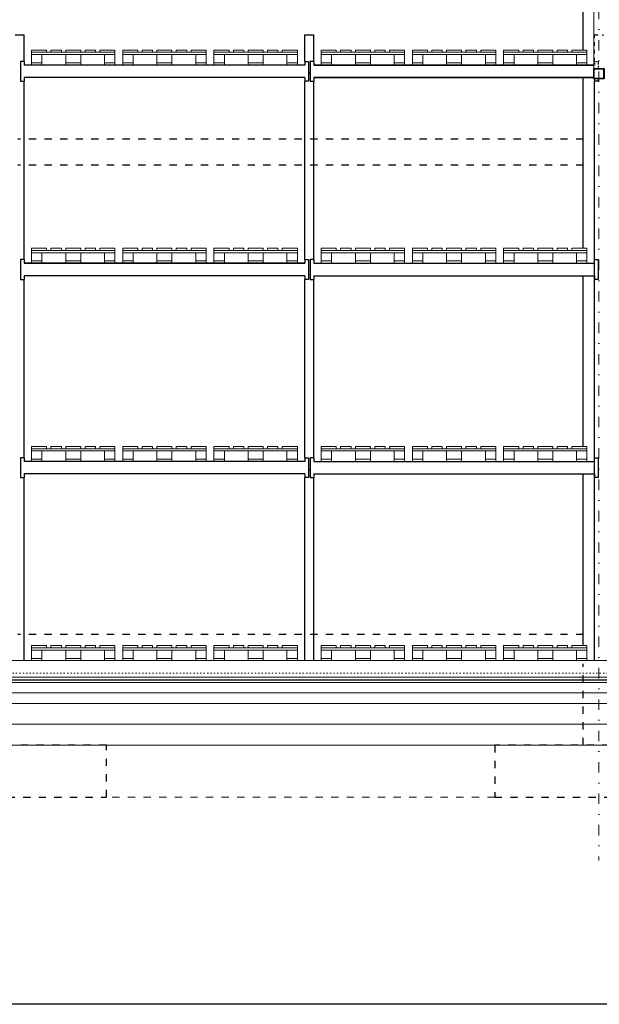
# Model space of a CAD drawing. Header units: millimetres. Extents: x 22865 to 60762, y -18816 to 15611.
# Tile 339 of 517: x 36722 to 37278, y 7746 to 8690. Entities that reach past the tile are written whole.
import ezdxf

# ---------------------------------------------------------------- set-up
doc = ezdxf.new("R2010")
doc.units = ezdxf.units.MM
for name, pattern in [('1_12', [3, 1, -1, 0, -1]), ('DASHED', [15, 7, -8]), ('DOT', [6.35, 0, -6.35])]:
    doc.linetypes.add(name, pattern=pattern)
doc.layers.add('CIENKA', color=1, linetype='Continuous', lineweight=13)
doc.layers.add('projekt', color=6, linetype='Continuous', lineweight=9)
for name, color, linetype in [('ocieplenie-styropianXPS', 7, 'Continuous'), ('RAMLA', 2, 'Continuous'), ('RDZENIE', 3, 'Continuous'), ('REGALY', 7, 'Continuous'), ('WYMIARY', 6, 'Continuous')]:
    doc.layers.add(name, color=color, linetype=linetype)
doc.layers.add('OSIE SCIAN', color=151, linetype='Continuous', lineweight=18, plot=False)
doc.layers.add('sciany ppozarowe', color=10, linetype='Continuous', lineweight=18, plot=False)
doc.linetypes.add('BATTING', pattern='A,0.0001,-0.1,[134,ltypeshp.shx,S=0.1,R=0,X=-0.1,Y=0],-0.2,[134,ltypeshp.shx,S=0.1,R=180,X=0.1,Y=0],-0.1', length=0.4001)

msp = doc.modelspace()

# ---------------------------------------------------------------- linework, layer by layer
at = {"layer": 'CIENKA', "color": 9}
msp.add_line((37272.97, 8643.15), (37272.97, 8768.78), dxfattribs=at)
at = {"layer": 'CIENKA', "color": 251, "linetype": 'DASHED'}
msp.add_line((37177.97, 7944.4), (36805.47, 7944.4), dxfattribs=at)
at = {"layer": 'CIENKA'}
for points in [[(36748.12, 8658.6), (36733.62, 8658.6), (36733.62, 8660.8), (36748.12, 8660.8)], [(36813.62, 8656.4), (36733.62, 8656.4), (36733.62, 8658.6), (36813.62, 8658.6)], [(36743.62, 8648.6), (36733.62, 8648.6), (36733.62, 8656.4), (36743.62, 8656.4)], [(36762.24, 8658.6), (36752.24, 8658.6), (36752.24, 8660.8), (36762.24, 8660.8)], [(36780.87, 8658.6), (36766.37, 8658.6), (36766.37, 8660.8), (36780.87, 8660.8)], [(36780.87, 8648.6), (36766.37, 8648.6), (36766.37, 8656.4), (36780.87, 8656.4)], [(36784.99, 8658.6), (36794.99, 8658.6), (36794.99, 8660.8), (36784.99, 8660.8)], [(36813.62, 8658.6), (36799.12, 8658.6), (36799.12, 8660.8), (36813.62, 8660.8)], [(36813.62, 8648.6), (36803.62, 8648.6), (36803.62, 8656.4), (36813.62, 8656.4)], [(36835.62, 8658.6), (36821.12, 8658.6), (36821.12, 8660.8), (36835.62, 8660.8)], [(36901.12, 8656.4), (36821.12, 8656.4), (36821.12, 8658.6), (36901.12, 8658.6)], [(36831.12, 8648.6), (36821.12, 8648.6), (36821.12, 8656.4), (36831.12, 8656.4)], [(36849.74, 8658.6), (36839.74, 8658.6), (36839.74, 8660.8), (36849.74, 8660.8)], [(36868.37, 8658.6), (36853.87, 8658.6), (36853.87, 8660.8), (36868.37, 8660.8)], [(36868.37, 8648.6), (36853.87, 8648.6), (36853.87, 8656.4), (36868.37, 8656.4)], [(36872.49, 8658.6), (36882.49, 8658.6), (36882.49, 8660.8), (36872.49, 8660.8)], [(36901.12, 8658.6), (36886.62, 8658.6), (36886.62, 8660.8), (36901.12, 8660.8)], [(36901.12, 8648.6), (36891.12, 8648.6), (36891.12, 8656.4), (36901.12, 8656.4)], [(36923.12, 8658.6), (36908.62, 8658.6), (36908.62, 8660.8), (36923.12, 8660.8)], [(36988.62, 8656.4), (36908.62, 8656.4), (36908.62, 8658.6), (36988.62, 8658.6)], [(36918.62, 8648.6), (36908.62, 8648.6), (36908.62, 8656.4), (36918.62, 8656.4)], [(36937.24, 8658.6), (36927.24, 8658.6), (36927.24, 8660.8), (36937.24, 8660.8)], [(36955.87, 8658.6), (36941.37, 8658.6), (36941.37, 8660.8), (36955.87, 8660.8)], [(36955.87, 8648.6), (36941.37, 8648.6), (36941.37, 8656.4), (36955.87, 8656.4)], [(36959.99, 8658.6), (36969.99, 8658.6), (36969.99, 8660.8), (36959.99, 8660.8)], [(36988.62, 8658.6), (36974.12, 8658.6), (36974.12, 8660.8), (36988.62, 8660.8)], [(36988.62, 8648.6), (36978.62, 8648.6), (36978.62, 8656.4), (36988.62, 8656.4)], [(37011.52, 8658.6), (37026.02, 8658.6), (37026.02, 8660.8), (37011.52, 8660.8)], [(37011.52, 8656.4), (37091.52, 8656.4), (37091.52, 8658.6), (37011.52, 8658.6)], [(37011.52, 8648.6), (37021.52, 8648.6), (37021.52, 8656.4), (37011.52, 8656.4)], [(37040.14, 8658.6), (37030.14, 8658.6), (37030.14, 8660.8), (37040.14, 8660.8)], [(37044.27, 8658.6), (37058.77, 8658.6), (37058.77, 8660.8), (37044.27, 8660.8)], [(37044.27, 8648.6), (37058.77, 8648.6), (37058.77, 8656.4), (37044.27, 8656.4)], [(37062.89, 8658.6), (37072.89, 8658.6), (37072.89, 8660.8), (37062.89, 8660.8)], [(37077.02, 8658.6), (37091.52, 8658.6), (37091.52, 8660.8), (37077.02, 8660.8)], [(37081.52, 8648.6), (37091.52, 8648.6), (37091.52, 8656.4), (37081.52, 8656.4)], [(37099.02, 8658.6), (37113.52, 8658.6), (37113.52, 8660.8), (37099.02, 8660.8)], [(37099.02, 8656.4), (37179.02, 8656.4), (37179.02, 8658.6), (37099.02, 8658.6)], [(37099.02, 8648.6), (37109.02, 8648.6), (37109.02, 8656.4), (37099.02, 8656.4)], [(37127.64, 8658.6), (37117.64, 8658.6), (37117.64, 8660.8), (37127.64, 8660.8)], [(37131.77, 8658.6), (37146.27, 8658.6), (37146.27, 8660.8), (37131.77, 8660.8)], [(37131.77, 8648.6), (37146.27, 8648.6), (37146.27, 8656.4), (37131.77, 8656.4)], [(37150.39, 8658.6), (37160.39, 8658.6), (37160.39, 8660.8), (37150.39, 8660.8)], [(37164.52, 8658.6), (37179.02, 8658.6), (37179.02, 8660.8), (37164.52, 8660.8)], [(37169.02, 8648.6), (37179.02, 8648.6), (37179.02, 8656.4), (37169.02, 8656.4)], [(37186.52, 8658.6), (37201.02, 8658.6), (37201.02, 8660.8), (37186.52, 8660.8)], [(37186.52, 8656.4), (37266.52, 8656.4), (37266.52, 8658.6), (37186.52, 8658.6)], [(37186.52, 8648.6), (37196.52, 8648.6), (37196.52, 8656.4), (37186.52, 8656.4)], [(37215.14, 8658.6), (37205.14, 8658.6), (37205.14, 8660.8), (37215.14, 8660.8)], [(37219.27, 8658.6), (37233.77, 8658.6), (37233.77, 8660.8), (37219.27, 8660.8)], [(37219.27, 8648.6), (37233.77, 8648.6), (37233.77, 8656.4), (37219.27, 8656.4)], [(37237.89, 8658.6), (37247.89, 8658.6), (37247.89, 8660.8), (37237.89, 8660.8)], [(37252.02, 8658.6), (37266.52, 8658.6), (37266.52, 8660.8), (37252.02, 8660.8)], [(37256.52, 8648.6), (37266.52, 8648.6), (37266.52, 8656.4), (37256.52, 8656.4)], [(36733.62, 8648.6), (36743.62, 8648.6), (36743.62, 8646.4), (36733.62, 8646.4)], [(36766.37, 8648.6), (36780.87, 8648.6), (36780.87, 8646.4), (36766.37, 8646.4)], [(36803.62, 8648.6), (36813.62, 8648.6), (36813.62, 8646.4), (36803.62, 8646.4)], [(36821.12, 8648.6), (36831.12, 8648.6), (36831.12, 8646.4), (36821.12, 8646.4)], [(36853.87, 8648.6), (36868.37, 8648.6), (36868.37, 8646.4), (36853.87, 8646.4)], [(36891.12, 8648.6), (36901.12, 8648.6), (36901.12, 8646.4), (36891.12, 8646.4)], [(36908.62, 8648.6), (36918.62, 8648.6), (36918.62, 8646.4), (36908.62, 8646.4)], [(36941.37, 8648.6), (36955.87, 8648.6), (36955.87, 8646.4), (36941.37, 8646.4)], [(36978.62, 8648.6), (36988.62, 8648.6), (36988.62, 8646.4), (36978.62, 8646.4)], [(37021.52, 8648.6), (37011.52, 8648.6), (37011.52, 8646.4), (37021.52, 8646.4)], [(37058.77, 8648.6), (37044.27, 8648.6), (37044.27, 8646.4), (37058.77, 8646.4)], [(37091.52, 8648.6), (37081.52, 8648.6), (37081.52, 8646.4), (37091.52, 8646.4)], [(37109.02, 8648.6), (37099.02, 8648.6), (37099.02, 8646.4), (37109.02, 8646.4)], [(37146.27, 8648.6), (37131.77, 8648.6), (37131.77, 8646.4), (37146.27, 8646.4)], [(37179.02, 8648.6), (37169.02, 8648.6), (37169.02, 8646.4), (37179.02, 8646.4)], [(37196.52, 8648.6), (37186.52, 8648.6), (37186.52, 8646.4), (37196.52, 8646.4)], [(37233.77, 8648.6), (37219.27, 8648.6), (37219.27, 8646.4), (37233.77, 8646.4)], [(37266.52, 8648.6), (37256.52, 8648.6), (37256.52, 8646.4), (37266.52, 8646.4)], [(36748.12, 8468.6), (36733.62, 8468.6), (36733.62, 8470.8), (36748.12, 8470.8)], [(36813.62, 8466.4), (36733.62, 8466.4), (36733.62, 8468.6), (36813.62, 8468.6)], [(36762.24, 8468.6), (36752.24, 8468.6), (36752.24, 8470.8), (36762.24, 8470.8)], [(36780.87, 8468.6), (36766.37, 8468.6), (36766.37, 8470.8), (36780.87, 8470.8)], [(36784.99, 8468.6), (36794.99, 8468.6), (36794.99, 8470.8), (36784.99, 8470.8)], [(36813.62, 8468.6), (36799.12, 8468.6), (36799.12, 8470.8), (36813.62, 8470.8)], [(36835.62, 8468.6), (36821.12, 8468.6), (36821.12, 8470.8), (36835.62, 8470.8)], [(36901.12, 8466.4), (36821.12, 8466.4), (36821.12, 8468.6), (36901.12, 8468.6)], [(36849.74, 8468.6), (36839.74, 8468.6), (36839.74, 8470.8), (36849.74, 8470.8)], [(36868.37, 8468.6), (36853.87, 8468.6), (36853.87, 8470.8), (36868.37, 8470.8)], [(36872.49, 8468.6), (36882.49, 8468.6), (36882.49, 8470.8), (36872.49, 8470.8)], [(36901.12, 8468.6), (36886.62, 8468.6), (36886.62, 8470.8), (36901.12, 8470.8)], [(36923.12, 8468.6), (36908.62, 8468.6), (36908.62, 8470.8), (36923.12, 8470.8)], [(36988.62, 8466.4), (36908.62, 8466.4), (36908.62, 8468.6), (36988.62, 8468.6)], [(36937.24, 8468.6), (36927.24, 8468.6), (36927.24, 8470.8), (36937.24, 8470.8)], [(36955.87, 8468.6), (36941.37, 8468.6), (36941.37, 8470.8), (36955.87, 8470.8)], [(36959.99, 8468.6), (36969.99, 8468.6), (36969.99, 8470.8), (36959.99, 8470.8)], [(36988.62, 8468.6), (36974.12, 8468.6), (36974.12, 8470.8), (36988.62, 8470.8)], [(37011.52, 8468.6), (37026.02, 8468.6), (37026.02, 8470.8), (37011.52, 8470.8)], [(37011.52, 8466.4), (37091.52, 8466.4), (37091.52, 8468.6), (37011.52, 8468.6)], [(37040.14, 8468.6), (37030.14, 8468.6), (37030.14, 8470.8), (37040.14, 8470.8)], [(37044.27, 8468.6), (37058.77, 8468.6), (37058.77, 8470.8), (37044.27, 8470.8)], [(37062.89, 8468.6), (37072.89, 8468.6), (37072.89, 8470.8), (37062.89, 8470.8)], [(37077.02, 8468.6), (37091.52, 8468.6), (37091.52, 8470.8), (37077.02, 8470.8)], [(37099.02, 8468.6), (37113.52, 8468.6), (37113.52, 8470.8), (37099.02, 8470.8)], [(37099.02, 8466.4), (37179.02, 8466.4), (37179.02, 8468.6), (37099.02, 8468.6)], [(37127.64, 8468.6), (37117.64, 8468.6), (37117.64, 8470.8), (37127.64, 8470.8)], [(37131.77, 8468.6), (37146.27, 8468.6), (37146.27, 8470.8), (37131.77, 8470.8)], [(37150.39, 8468.6), (37160.39, 8468.6), (37160.39, 8470.8), (37150.39, 8470.8)], [(37164.52, 8468.6), (37179.02, 8468.6), (37179.02, 8470.8), (37164.52, 8470.8)], [(37186.52, 8468.6), (37201.02, 8468.6), (37201.02, 8470.8), (37186.52, 8470.8)], [(37186.52, 8466.4), (37266.52, 8466.4), (37266.52, 8468.6), (37186.52, 8468.6)], [(37215.14, 8468.6), (37205.14, 8468.6), (37205.14, 8470.8), (37215.14, 8470.8)], [(37219.27, 8468.6), (37233.77, 8468.6), (37233.77, 8470.8), (37219.27, 8470.8)], [(37237.89, 8468.6), (37247.89, 8468.6), (37247.89, 8470.8), (37237.89, 8470.8)], [(37252.02, 8468.6), (37266.52, 8468.6), (37266.52, 8470.8), (37252.02, 8470.8)], [(36743.62, 8458.6), (36733.62, 8458.6), (36733.62, 8466.4), (36743.62, 8466.4)], [(36733.62, 8458.6), (36743.62, 8458.6), (36743.62, 8456.4), (36733.62, 8456.4)], [(36780.87, 8458.6), (36766.37, 8458.6), (36766.37, 8466.4), (36780.87, 8466.4)], [(36766.37, 8458.6), (36780.87, 8458.6), (36780.87, 8456.4), (36766.37, 8456.4)], [(36813.62, 8458.6), (36803.62, 8458.6), (36803.62, 8466.4), (36813.62, 8466.4)], [(36803.62, 8458.6), (36813.62, 8458.6), (36813.62, 8456.4), (36803.62, 8456.4)], [(36831.12, 8458.6), (36821.12, 8458.6), (36821.12, 8466.4), (36831.12, 8466.4)], [(36821.12, 8458.6), (36831.12, 8458.6), (36831.12, 8456.4), (36821.12, 8456.4)], [(36868.37, 8458.6), (36853.87, 8458.6), (36853.87, 8466.4), (36868.37, 8466.4)], [(36853.87, 8458.6), (36868.37, 8458.6), (36868.37, 8456.4), (36853.87, 8456.4)], [(36901.12, 8458.6), (36891.12, 8458.6), (36891.12, 8466.4), (36901.12, 8466.4)], [(36891.12, 8458.6), (36901.12, 8458.6), (36901.12, 8456.4), (36891.12, 8456.4)], [(36918.62, 8458.6), (36908.62, 8458.6), (36908.62, 8466.4), (36918.62, 8466.4)], [(36908.62, 8458.6), (36918.62, 8458.6), (36918.62, 8456.4), (36908.62, 8456.4)], [(36955.87, 8458.6), (36941.37, 8458.6), (36941.37, 8466.4), (36955.87, 8466.4)], [(36941.37, 8458.6), (36955.87, 8458.6), (36955.87, 8456.4), (36941.37, 8456.4)], [(36988.62, 8458.6), (36978.62, 8458.6), (36978.62, 8466.4), (36988.62, 8466.4)], [(36978.62, 8458.6), (36988.62, 8458.6), (36988.62, 8456.4), (36978.62, 8456.4)], [(37011.52, 8458.6), (37021.52, 8458.6), (37021.52, 8466.4), (37011.52, 8466.4)], [(37021.52, 8458.6), (37011.52, 8458.6), (37011.52, 8456.4), (37021.52, 8456.4)], [(37044.27, 8458.6), (37058.77, 8458.6), (37058.77, 8466.4), (37044.27, 8466.4)], [(37058.77, 8458.6), (37044.27, 8458.6), (37044.27, 8456.4), (37058.77, 8456.4)], [(37081.52, 8458.6), (37091.52, 8458.6), (37091.52, 8466.4), (37081.52, 8466.4)], [(37091.52, 8458.6), (37081.52, 8458.6), (37081.52, 8456.4), (37091.52, 8456.4)], [(37099.02, 8458.6), (37109.02, 8458.6), (37109.02, 8466.4), (37099.02, 8466.4)], [(37109.02, 8458.6), (37099.02, 8458.6), (37099.02, 8456.4), (37109.02, 8456.4)], [(37131.77, 8458.6), (37146.27, 8458.6), (37146.27, 8466.4), (37131.77, 8466.4)], [(37146.27, 8458.6), (37131.77, 8458.6), (37131.77, 8456.4), (37146.27, 8456.4)], [(37169.02, 8458.6), (37179.02, 8458.6), (37179.02, 8466.4), (37169.02, 8466.4)], [(37179.02, 8458.6), (37169.02, 8458.6), (37169.02, 8456.4), (37179.02, 8456.4)], [(37186.52, 8458.6), (37196.52, 8458.6), (37196.52, 8466.4), (37186.52, 8466.4)], [(37196.52, 8458.6), (37186.52, 8458.6), (37186.52, 8456.4), (37196.52, 8456.4)], [(37219.27, 8458.6), (37233.77, 8458.6), (37233.77, 8466.4), (37219.27, 8466.4)], [(37233.77, 8458.6), (37219.27, 8458.6), (37219.27, 8456.4), (37233.77, 8456.4)], [(37256.52, 8458.6), (37266.52, 8458.6), (37266.52, 8466.4), (37256.52, 8466.4)], [(37266.52, 8458.6), (37256.52, 8458.6), (37256.52, 8456.4), (37266.52, 8456.4)], [(36748.12, 8278.6), (36733.62, 8278.6), (36733.62, 8280.8), (36748.12, 8280.8)], [(36762.24, 8278.6), (36752.24, 8278.6), (36752.24, 8280.8), (36762.24, 8280.8)], [(36780.87, 8278.6), (36766.37, 8278.6), (36766.37, 8280.8), (36780.87, 8280.8)], [(36784.99, 8278.6), (36794.99, 8278.6), (36794.99, 8280.8), (36784.99, 8280.8)], [(36813.62, 8278.6), (36799.12, 8278.6), (36799.12, 8280.8), (36813.62, 8280.8)], [(36835.62, 8278.6), (36821.12, 8278.6), (36821.12, 8280.8), (36835.62, 8280.8)], [(36849.74, 8278.6), (36839.74, 8278.6), (36839.74, 8280.8), (36849.74, 8280.8)], [(36868.37, 8278.6), (36853.87, 8278.6), (36853.87, 8280.8), (36868.37, 8280.8)], [(36872.49, 8278.6), (36882.49, 8278.6), (36882.49, 8280.8), (36872.49, 8280.8)], [(36901.12, 8278.6), (36886.62, 8278.6), (36886.62, 8280.8), (36901.12, 8280.8)], [(36923.12, 8278.6), (36908.62, 8278.6), (36908.62, 8280.8), (36923.12, 8280.8)], [(36937.24, 8278.6), (36927.24, 8278.6), (36927.24, 8280.8), (36937.24, 8280.8)], [(36955.87, 8278.6), (36941.37, 8278.6), (36941.37, 8280.8), (36955.87, 8280.8)], [(36959.99, 8278.6), (36969.99, 8278.6), (36969.99, 8280.8), (36959.99, 8280.8)], [(36988.62, 8278.6), (36974.12, 8278.6), (36974.12, 8280.8), (36988.62, 8280.8)], [(37011.52, 8278.6), (37026.02, 8278.6), (37026.02, 8280.8), (37011.52, 8280.8)], [(37040.14, 8278.6), (37030.14, 8278.6), (37030.14, 8280.8), (37040.14, 8280.8)], [(37044.27, 8278.6), (37058.77, 8278.6), (37058.77, 8280.8), (37044.27, 8280.8)], [(37062.89, 8278.6), (37072.89, 8278.6), (37072.89, 8280.8), (37062.89, 8280.8)], [(37077.02, 8278.6), (37091.52, 8278.6), (37091.52, 8280.8), (37077.02, 8280.8)], [(37099.02, 8278.6), (37113.52, 8278.6), (37113.52, 8280.8), (37099.02, 8280.8)], [(37127.64, 8278.6), (37117.64, 8278.6), (37117.64, 8280.8), (37127.64, 8280.8)], [(37131.77, 8278.6), (37146.27, 8278.6), (37146.27, 8280.8), (37131.77, 8280.8)], [(37150.39, 8278.6), (37160.39, 8278.6), (37160.39, 8280.8), (37150.39, 8280.8)], [(37164.52, 8278.6), (37179.02, 8278.6), (37179.02, 8280.8), (37164.52, 8280.8)], [(37186.52, 8278.6), (37201.02, 8278.6), (37201.02, 8280.8), (37186.52, 8280.8)], [(37215.14, 8278.6), (37205.14, 8278.6), (37205.14, 8280.8), (37215.14, 8280.8)], [(37219.27, 8278.6), (37233.77, 8278.6), (37233.77, 8280.8), (37219.27, 8280.8)], [(37237.89, 8278.6), (37247.89, 8278.6), (37247.89, 8280.8), (37237.89, 8280.8)], [(37252.02, 8278.6), (37266.52, 8278.6), (37266.52, 8280.8), (37252.02, 8280.8)], [(36813.62, 8276.4), (36733.62, 8276.4), (36733.62, 8278.6), (36813.62, 8278.6)], [(36743.62, 8268.6), (36733.62, 8268.6), (36733.62, 8276.4), (36743.62, 8276.4)], [(36780.87, 8268.6), (36766.37, 8268.6), (36766.37, 8276.4), (36780.87, 8276.4)], [(36813.62, 8268.6), (36803.62, 8268.6), (36803.62, 8276.4), (36813.62, 8276.4)], [(36901.12, 8276.4), (36821.12, 8276.4), (36821.12, 8278.6), (36901.12, 8278.6)], [(36831.12, 8268.6), (36821.12, 8268.6), (36821.12, 8276.4), (36831.12, 8276.4)], [(36868.37, 8268.6), (36853.87, 8268.6), (36853.87, 8276.4), (36868.37, 8276.4)], [(36901.12, 8268.6), (36891.12, 8268.6), (36891.12, 8276.4), (36901.12, 8276.4)], [(36988.62, 8276.4), (36908.62, 8276.4), (36908.62, 8278.6), (36988.62, 8278.6)], [(36918.62, 8268.6), (36908.62, 8268.6), (36908.62, 8276.4), (36918.62, 8276.4)], [(36955.87, 8268.6), (36941.37, 8268.6), (36941.37, 8276.4), (36955.87, 8276.4)], [(36988.62, 8268.6), (36978.62, 8268.6), (36978.62, 8276.4), (36988.62, 8276.4)], [(37011.52, 8276.4), (37091.52, 8276.4), (37091.52, 8278.6), (37011.52, 8278.6)], [(37011.52, 8268.6), (37021.52, 8268.6), (37021.52, 8276.4), (37011.52, 8276.4)], [(37044.27, 8268.6), (37058.77, 8268.6), (37058.77, 8276.4), (37044.27, 8276.4)], [(37081.52, 8268.6), (37091.52, 8268.6), (37091.52, 8276.4), (37081.52, 8276.4)], [(37099.02, 8276.4), (37179.02, 8276.4), (37179.02, 8278.6), (37099.02, 8278.6)], [(37099.02, 8268.6), (37109.02, 8268.6), (37109.02, 8276.4), (37099.02, 8276.4)], [(37131.77, 8268.6), (37146.27, 8268.6), (37146.27, 8276.4), (37131.77, 8276.4)], [(37169.02, 8268.6), (37179.02, 8268.6), (37179.02, 8276.4), (37169.02, 8276.4)], [(37186.52, 8276.4), (37266.52, 8276.4), (37266.52, 8278.6), (37186.52, 8278.6)], [(37186.52, 8268.6), (37196.52, 8268.6), (37196.52, 8276.4), (37186.52, 8276.4)], [(37219.27, 8268.6), (37233.77, 8268.6), (37233.77, 8276.4), (37219.27, 8276.4)], [(37256.52, 8268.6), (37266.52, 8268.6), (37266.52, 8276.4), (37256.52, 8276.4)], [(36733.62, 8268.6), (36743.62, 8268.6), (36743.62, 8266.4), (36733.62, 8266.4)], [(36766.37, 8268.6), (36780.87, 8268.6), (36780.87, 8266.4), (36766.37, 8266.4)], [(36803.62, 8268.6), (36813.62, 8268.6), (36813.62, 8266.4), (36803.62, 8266.4)], [(36821.12, 8268.6), (36831.12, 8268.6), (36831.12, 8266.4), (36821.12, 8266.4)], [(36853.87, 8268.6), (36868.37, 8268.6), (36868.37, 8266.4), (36853.87, 8266.4)], [(36891.12, 8268.6), (36901.12, 8268.6), (36901.12, 8266.4), (36891.12, 8266.4)], [(36908.62, 8268.6), (36918.62, 8268.6), (36918.62, 8266.4), (36908.62, 8266.4)], [(36941.37, 8268.6), (36955.87, 8268.6), (36955.87, 8266.4), (36941.37, 8266.4)], [(36978.62, 8268.6), (36988.62, 8268.6), (36988.62, 8266.4), (36978.62, 8266.4)], [(37021.52, 8268.6), (37011.52, 8268.6), (37011.52, 8266.4), (37021.52, 8266.4)], [(37058.77, 8268.6), (37044.27, 8268.6), (37044.27, 8266.4), (37058.77, 8266.4)], [(37091.52, 8268.6), (37081.52, 8268.6), (37081.52, 8266.4), (37091.52, 8266.4)], [(37109.02, 8268.6), (37099.02, 8268.6), (37099.02, 8266.4), (37109.02, 8266.4)], [(37146.27, 8268.6), (37131.77, 8268.6), (37131.77, 8266.4), (37146.27, 8266.4)], [(37179.02, 8268.6), (37169.02, 8268.6), (37169.02, 8266.4), (37179.02, 8266.4)], [(37196.52, 8268.6), (37186.52, 8268.6), (37186.52, 8266.4), (37196.52, 8266.4)], [(37233.77, 8268.6), (37219.27, 8268.6), (37219.27, 8266.4), (37233.77, 8266.4)], [(37266.52, 8268.6), (37256.52, 8268.6), (37256.52, 8266.4), (37266.52, 8266.4)], [(36748.12, 8087.6), (36733.62, 8087.6), (36733.62, 8089.8), (36748.12, 8089.8)], [(36813.62, 8085.4), (36733.62, 8085.4), (36733.62, 8087.6), (36813.62, 8087.6)], [(36743.62, 8077.6), (36733.62, 8077.6), (36733.62, 8085.4), (36743.62, 8085.4)], [(36762.24, 8087.6), (36752.24, 8087.6), (36752.24, 8089.8), (36762.24, 8089.8)], [(36780.87, 8087.6), (36766.37, 8087.6), (36766.37, 8089.8), (36780.87, 8089.8)], [(36780.87, 8077.6), (36766.37, 8077.6), (36766.37, 8085.4), (36780.87, 8085.4)], [(36784.99, 8087.6), (36794.99, 8087.6), (36794.99, 8089.8), (36784.99, 8089.8)], [(36813.62, 8087.6), (36799.12, 8087.6), (36799.12, 8089.8), (36813.62, 8089.8)], [(36813.62, 8077.6), (36803.62, 8077.6), (36803.62, 8085.4), (36813.62, 8085.4)], [(36835.62, 8087.6), (36821.12, 8087.6), (36821.12, 8089.8), (36835.62, 8089.8)], [(36901.12, 8085.4), (36821.12, 8085.4), (36821.12, 8087.6), (36901.12, 8087.6)], [(36831.12, 8077.6), (36821.12, 8077.6), (36821.12, 8085.4), (36831.12, 8085.4)], [(36849.74, 8087.6), (36839.74, 8087.6), (36839.74, 8089.8), (36849.74, 8089.8)], [(36868.37, 8087.6), (36853.87, 8087.6), (36853.87, 8089.8), (36868.37, 8089.8)], [(36868.37, 8077.6), (36853.87, 8077.6), (36853.87, 8085.4), (36868.37, 8085.4)], [(36872.49, 8087.6), (36882.49, 8087.6), (36882.49, 8089.8), (36872.49, 8089.8)], [(36901.12, 8087.6), (36886.62, 8087.6), (36886.62, 8089.8), (36901.12, 8089.8)], [(36901.12, 8077.6), (36891.12, 8077.6), (36891.12, 8085.4), (36901.12, 8085.4)], [(36923.12, 8087.6), (36908.62, 8087.6), (36908.62, 8089.8), (36923.12, 8089.8)], [(36988.62, 8085.4), (36908.62, 8085.4), (36908.62, 8087.6), (36988.62, 8087.6)], [(36918.62, 8077.6), (36908.62, 8077.6), (36908.62, 8085.4), (36918.62, 8085.4)], [(36937.24, 8087.6), (36927.24, 8087.6), (36927.24, 8089.8), (36937.24, 8089.8)], [(36955.87, 8087.6), (36941.37, 8087.6), (36941.37, 8089.8), (36955.87, 8089.8)], [(36955.87, 8077.6), (36941.37, 8077.6), (36941.37, 8085.4), (36955.87, 8085.4)], [(36959.99, 8087.6), (36969.99, 8087.6), (36969.99, 8089.8), (36959.99, 8089.8)], [(36988.62, 8087.6), (36974.12, 8087.6), (36974.12, 8089.8), (36988.62, 8089.8)], [(36988.62, 8077.6), (36978.62, 8077.6), (36978.62, 8085.4), (36988.62, 8085.4)], [(37011.52, 8087.6), (37026.02, 8087.6), (37026.02, 8089.8), (37011.52, 8089.8)], [(37011.52, 8085.4), (37091.52, 8085.4), (37091.52, 8087.6), (37011.52, 8087.6)], [(37011.52, 8077.6), (37021.52, 8077.6), (37021.52, 8085.4), (37011.52, 8085.4)], [(37040.14, 8087.6), (37030.14, 8087.6), (37030.14, 8089.8), (37040.14, 8089.8)], [(37044.27, 8087.6), (37058.77, 8087.6), (37058.77, 8089.8), (37044.27, 8089.8)], [(37044.27, 8077.6), (37058.77, 8077.6), (37058.77, 8085.4), (37044.27, 8085.4)], [(37062.89, 8087.6), (37072.89, 8087.6), (37072.89, 8089.8), (37062.89, 8089.8)], [(37077.02, 8087.6), (37091.52, 8087.6), (37091.52, 8089.8), (37077.02, 8089.8)], [(37081.52, 8077.6), (37091.52, 8077.6), (37091.52, 8085.4), (37081.52, 8085.4)], [(37099.02, 8087.6), (37113.52, 8087.6), (37113.52, 8089.8), (37099.02, 8089.8)], [(37099.02, 8085.4), (37179.02, 8085.4), (37179.02, 8087.6), (37099.02, 8087.6)], [(37099.02, 8077.6), (37109.02, 8077.6), (37109.02, 8085.4), (37099.02, 8085.4)], [(37127.64, 8087.6), (37117.64, 8087.6), (37117.64, 8089.8), (37127.64, 8089.8)], [(37131.77, 8087.6), (37146.27, 8087.6), (37146.27, 8089.8), (37131.77, 8089.8)], [(37131.77, 8077.6), (37146.27, 8077.6), (37146.27, 8085.4), (37131.77, 8085.4)], [(37150.39, 8087.6), (37160.39, 8087.6), (37160.39, 8089.8), (37150.39, 8089.8)], [(37164.52, 8087.6), (37179.02, 8087.6), (37179.02, 8089.8), (37164.52, 8089.8)], [(37169.02, 8077.6), (37179.02, 8077.6), (37179.02, 8085.4), (37169.02, 8085.4)], [(37186.52, 8087.6), (37201.02, 8087.6), (37201.02, 8089.8), (37186.52, 8089.8)], [(37186.52, 8085.4), (37266.52, 8085.4), (37266.52, 8087.6), (37186.52, 8087.6)], [(37186.52, 8077.6), (37196.52, 8077.6), (37196.52, 8085.4), (37186.52, 8085.4)], [(37215.14, 8087.6), (37205.14, 8087.6), (37205.14, 8089.8), (37215.14, 8089.8)], [(37219.27, 8087.6), (37233.77, 8087.6), (37233.77, 8089.8), (37219.27, 8089.8)], [(37219.27, 8077.6), (37233.77, 8077.6), (37233.77, 8085.4), (37219.27, 8085.4)], [(37237.89, 8087.6), (37247.89, 8087.6), (37247.89, 8089.8), (37237.89, 8089.8)], [(37252.02, 8087.6), (37266.52, 8087.6), (37266.52, 8089.8), (37252.02, 8089.8)], [(37256.52, 8077.6), (37266.52, 8077.6), (37266.52, 8085.4), (37256.52, 8085.4)], [(36733.62, 8077.6), (36743.62, 8077.6), (36743.62, 8075.4), (36733.62, 8075.4)], [(36766.37, 8077.6), (36780.87, 8077.6), (36780.87, 8075.4), (36766.37, 8075.4)], [(36803.62, 8077.6), (36813.62, 8077.6), (36813.62, 8075.4), (36803.62, 8075.4)], [(36821.12, 8077.6), (36831.12, 8077.6), (36831.12, 8075.4), (36821.12, 8075.4)], [(36853.87, 8077.6), (36868.37, 8077.6), (36868.37, 8075.4), (36853.87, 8075.4)], [(36891.12, 8077.6), (36901.12, 8077.6), (36901.12, 8075.4), (36891.12, 8075.4)], [(36908.62, 8077.6), (36918.62, 8077.6), (36918.62, 8075.4), (36908.62, 8075.4)], [(36941.37, 8077.6), (36955.87, 8077.6), (36955.87, 8075.4), (36941.37, 8075.4)], [(36978.62, 8077.6), (36988.62, 8077.6), (36988.62, 8075.4), (36978.62, 8075.4)], [(37021.52, 8077.6), (37011.52, 8077.6), (37011.52, 8075.4), (37021.52, 8075.4)], [(37058.77, 8077.6), (37044.27, 8077.6), (37044.27, 8075.4), (37058.77, 8075.4)], [(37091.52, 8077.6), (37081.52, 8077.6), (37081.52, 8075.4), (37091.52, 8075.4)], [(37109.02, 8077.6), (37099.02, 8077.6), (37099.02, 8075.4), (37109.02, 8075.4)], [(37146.27, 8077.6), (37131.77, 8077.6), (37131.77, 8075.4), (37146.27, 8075.4)], [(37179.02, 8077.6), (37169.02, 8077.6), (37169.02, 8075.4), (37179.02, 8075.4)], [(37196.52, 8077.6), (37186.52, 8077.6), (37186.52, 8075.4), (37196.52, 8075.4)], [(37233.77, 8077.6), (37219.27, 8077.6), (37219.27, 8075.4), (37233.77, 8075.4)], [(37266.52, 8077.6), (37256.52, 8077.6), (37256.52, 8075.4), (37266.52, 8075.4)]]:
    msp.add_lwpolyline(points, close=True, dxfattribs=at)
at = {"layer": 'ocieplenie-styropianXPS', "color": 0, "linetype": 'BATTING', "ltscale": 6}
msp.add_line((36122.97, 8056.9), (38412.97, 8056.9), dxfattribs=at)
at = {"layer": 'OSIE SCIAN', "color": 0, "linetype": '1_12', "lineweight": 15, "ltscale": 10}
msp.add_line((37277.97, 9031.57), (37277.97, 7883.86), dxfattribs=at)
at = {"layer": 'projekt', "color": 3, "lineweight": 15, "ltscale": 0.02}
for p, q in [((36117.97, 8075.4), (38412.97, 8075.4)), ((36127.97, 8075.4), (38412.97, 8075.4)), ((36122.97, 8059.4), (38412.97, 8059.4))]:
    msp.add_line(p, q, dxfattribs=at)
at = {"layer": 'projekt', "color": 1, "lineweight": 15, "ltscale": 0.02}
for p, q in [((36117.97, 8054.4), (38412.97, 8054.4)), ((36117.97, 8044.4), (38412.97, 8044.4)), ((36117.97, 8034.4), (38412.97, 8034.4)), ((36117.97, 8014.4), (38412.97, 8014.4)), ((36117.97, 7994.4), (38412.97, 7994.4))]:
    msp.add_line(p, q, dxfattribs=at)
at = {"layer": 'RAMLA', "color": 2}
msp.add_lwpolyline([(31250.87, 10585.9), (40004.35, 10585.9), (40004.35, 7745.9), (31250.87, 7745.9)], close=True, dxfattribs=at)
at = {"layer": 'RDZENIE', "color": 2}
for p, q in [((37262.97, 8660.8), (37262.97, 8768.85)), ((37262.97, 8470.8), (37262.97, 8634.4)), ((37262.97, 8280.8), (37262.97, 8444.4)), ((37262.97, 8089.8), (37262.97, 8254.4))]:
    msp.add_line(p, q, dxfattribs=at)
at = {"layer": 'RDZENIE', "color": 2, "linetype": 'DASHED'}
for p, q in [((37262.97, 8575.4), (36720.47, 8575.4)), ((37262.97, 8550.4), (36720.47, 8550.4)), ((37262.97, 8100.4), (36720.47, 8100.4)), ((37262.97, 7994.4), (37262.97, 8072.4))]:
    msp.add_line(p, q, dxfattribs=at)
for points in [[(36605.47, 7944.4), (36805.47, 7944.4), (36805.47, 7994.4), (36605.47, 7994.4)], [(37177.97, 7944.4), (37377.97, 7944.4), (37377.97, 7994.4), (37177.97, 7994.4)]]:
    msp.add_lwpolyline(points, close=True, dxfattribs=at)
at = {"layer": 'REGALY', "color": 5}
for p, q in [((36717.92, 8675.4), (36726.42, 8675.4)), ((36726.42, 8649.9), (36726.42, 8675.4)), ((36995.82, 8649.9), (36995.82, 8675.4)), ((36995.82, 8675.4), (37004.32, 8675.4)), ((37004.32, 8649.9), (37004.32, 8675.4)), ((36726.42, 8459.9), (36726.42, 8630.9)), ((36995.82, 8459.9), (36995.82, 8630.9)), ((37004.32, 8459.9), (37004.32, 8630.9)), ((37273.72, 8075.4), (37273.72, 8630.9)), ((36726.42, 8269.9), (36726.42, 8440.9)), ((36995.82, 8269.9), (36995.82, 8440.9)), ((37004.32, 8269.9), (37004.32, 8440.9)), ((36726.42, 8075.4), (36726.42, 8250.9)), ((36995.82, 8075.4), (36995.82, 8250.9)), ((37004.32, 8075.4), (37004.32, 8250.9))]:
    msp.add_line(p, q, dxfattribs=at)
at = {"layer": 'REGALY', "color": 5, "linetype": 'DASHED', "ltscale": 0.5}
for p, q in [((37273.72, 8675.4), (37282.22, 8675.4)), ((37273.72, 8649.9), (37273.72, 8675.4))]:
    msp.add_line(p, q, dxfattribs=at)
at = {"layer": 'REGALY', "color": 6}
for p, q in [((36726.42, 8649.9), (36722.92, 8649.9)), ((36722.92, 8649.9), (36722.92, 8630.9)), ((36722.92, 8649.9), (36722.92, 8630.9)), ((36726.42, 8649.9), (36726.42, 8646.4)), ((36995.82, 8649.9), (36999.32, 8649.9)), ((36999.32, 8649.9), (36999.32, 8630.9)), ((37004.32, 8649.9), (37000.82, 8649.9)), ((37000.82, 8649.9), (37000.82, 8630.9)), ((36995.82, 8646.4), (36726.42, 8646.4)), ((37272.97, 8646.4), (37004.32, 8646.4)), ((37004.32, 8646.4), (37272.97, 8646.4)), ((37273.72, 8646.4), (37272.97, 8646.4)), ((36722.92, 8630.9), (36726.42, 8630.9)), ((36995.82, 8634.4), (36726.42, 8634.4)), ((36726.42, 8634.4), (36726.42, 8630.9)), ((36999.32, 8630.9), (36995.82, 8630.9)), ((37000.82, 8630.9), (37004.32, 8630.9)), ((37272.97, 8634.4), (37004.32, 8634.4)), ((37004.32, 8634.4), (37272.97, 8634.4)), ((37277.22, 8630.9), (37273.72, 8630.9)), ((37277.22, 8633.1), (37277.22, 8630.9)), ((36726.42, 8459.9), (36722.92, 8459.9)), ((36722.92, 8459.9), (36722.92, 8440.9)), ((36722.92, 8459.9), (36722.92, 8440.9)), ((36995.82, 8459.9), (36999.32, 8459.9)), ((36999.32, 8459.9), (36999.32, 8440.9)), ((37004.32, 8459.9), (37000.82, 8459.9)), ((37000.82, 8459.9), (37000.82, 8440.9)), ((37273.72, 8459.9), (37277.22, 8459.9)), ((37273.72, 8456.4), (37273.72, 8459.9)), ((37277.22, 8459.9), (37277.22, 8440.9)), ((36995.82, 8456.4), (36726.42, 8456.4)), ((37004.32, 8456.4), (37273.72, 8456.4)), ((36722.92, 8440.9), (36726.42, 8440.9)), ((36995.82, 8444.4), (36726.42, 8444.4)), ((36999.32, 8440.9), (36995.82, 8440.9)), ((37000.82, 8440.9), (37004.32, 8440.9)), ((37004.32, 8444.4), (37273.72, 8444.4)), ((37273.72, 8444.4), (37273.72, 8440.9)), ((37277.22, 8440.9), (37273.72, 8440.9)), ((36726.42, 8269.9), (36722.92, 8269.9)), ((36722.92, 8269.9), (36722.92, 8250.9)), ((36722.92, 8269.9), (36722.92, 8250.9)), ((36726.42, 8269.9), (36726.42, 8266.4)), ((36995.82, 8269.9), (36999.32, 8269.9)), ((36999.32, 8269.9), (36999.32, 8250.9)), ((37004.32, 8269.9), (37000.82, 8269.9)), ((37000.82, 8269.9), (37000.82, 8250.9)), ((37273.72, 8269.9), (37277.22, 8269.9)), ((37273.72, 8266.4), (37273.72, 8269.9)), ((37277.22, 8269.9), (37277.22, 8250.9)), ((36995.82, 8266.4), (36726.42, 8266.4)), ((37004.32, 8266.4), (37273.72, 8266.4)), ((36722.92, 8250.9), (36726.42, 8250.9)), ((36995.82, 8254.4), (36726.42, 8254.4)), ((36726.42, 8254.4), (36726.42, 8250.9)), ((36999.32, 8250.9), (36995.82, 8250.9)), ((37000.82, 8250.9), (37004.32, 8250.9)), ((37004.32, 8254.4), (37273.72, 8254.4)), ((37273.72, 8254.4), (37273.72, 8250.9)), ((37277.22, 8250.9), (37273.72, 8250.9))]:
    msp.add_line(p, q, dxfattribs=at)
at = {"layer": 'sciany ppozarowe', "color": 4, "linetype": 'DOT', "lineweight": 15, "ltscale": 0.5}
msp.add_line((34917.97, 8063.4), (38445.97, 8063.4), dxfattribs=at)
at = {"layer": 'WYMIARY'}
for p, q in [((36995.82, 8649.9), (36995.82, 8646.4)), ((37004.32, 8649.9), (37004.32, 8646.4)), ((36999.32, 8638.78), (37000.82, 8638.78)), ((36995.82, 8634.4), (36995.82, 8630.9)), ((37004.32, 8634.4), (37004.32, 8630.9)), ((37273.72, 8633.1), (37273.72, 8630.9)), ((36726.42, 8459.9), (36726.42, 8456.4)), ((36995.82, 8459.9), (36995.82, 8456.4)), ((37004.32, 8459.9), (37004.32, 8456.4)), ((36726.42, 8456.4), (36995.82, 8456.4)), ((37004.32, 8456.4), (37273.72, 8456.4)), ((36726.42, 8444.4), (36726.42, 8440.9)), ((36995.82, 8444.4), (36995.82, 8440.9)), ((37004.32, 8444.4), (37004.32, 8440.9)), ((36995.82, 8269.9), (36995.82, 8266.4)), ((37004.32, 8269.9), (37004.32, 8266.4)), ((36995.82, 8254.4), (36995.82, 8250.9)), ((36999.32, 8258.78), (37000.82, 8258.78)), ((37004.32, 8254.4), (37004.32, 8250.9))]:
    msp.add_line(p, q, dxfattribs=at)
at = {"layer": 'WYMIARY', "linetype": 'DASHED', "ltscale": 0.1}
for p, q in [((37273.72, 8649.9), (37277.22, 8649.9)), ((37273.72, 8649.9), (37273.72, 8646.4)), ((37277.22, 8649.9), (37277.22, 8643.15))]:
    msp.add_line(p, q, dxfattribs=at)
at = {"layer": 'WYMIARY'}
for points in [[(37282.97, 8633.1), (37272.97, 8633.1), (37272.97, 8643.15), (37282.97, 8643.15)], [(37282.47, 8633.6), (37273.47, 8633.6), (37273.47, 8642.65), (37282.47, 8642.65)]]:
    msp.add_lwpolyline(points, close=True, dxfattribs=at)

doc.saveas('drawing.dxf')
